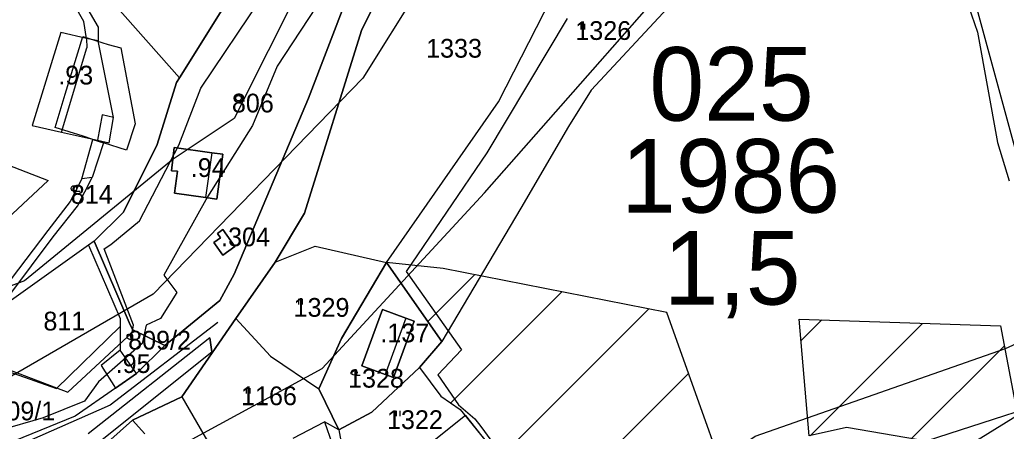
# Model space of a CAD drawing. Extents: x -564810 to -550519, y -1045831 to -1034011.
# Drawn here: x -554719.8 to -554451.9, y -1038043.4 to -1037931.5 of the extents above; entities that cross this region are included whole.
import ezdxf

# ---------------------------------------------------------------- set-up
doc = ezdxf.new("R2010")
doc.units = 0
for name, color, linetype in [('Interakční prvky', 7, 'Continuous'), ('KN stav', 7, 'Continuous'), ('Obvod KPU', 7, 'Continuous'), ('Odvodněné plochy', 7, 'Continuous'), ('Parcelní čísla', 7, 'Continuous'), ('Polní cesty stavající', 7, 'Continuous'), ('přeložka st silnice', 7, 'Continuous'), ('STG', 7, 'Continuous'), ('vodní toky', 7, 'Continuous'), ('Vrstva 22', 7, 'Continuous'), ('Vrstva 33', 7, 'Continuous'), ('Vrstva 39', 7, 'Continuous'), ('Vrstva 4', 7, 'Continuous'), ('zamokř ploch', 7, 'Continuous')]:
    doc.layers.add(name, color=color, linetype=linetype)

msp = doc.modelspace()

# ---------------------------------------------------------------- linework, layer by layer
at = {"layer": 'Interakční prvky'}
msp.add_line((-554479.73, -1037855.62), (-554442, -1037994.54), dxfattribs=at)
msp.add_lwpolyline([(-554500.5, -1038054.71), (-554434.35, -1038033.38), (-554435.99, -1037999.47), (-554429.98, -1037983.06), (-554380.23, -1037878.04)], dxfattribs=at)
at = {"layer": 'KN stav'}
for p, q in [((-554489.9, -1037848.25), (-554459.72, -1037934.87)), ((-554702.39, -1037931.98), (-554721.57, -1037898.73)), ((-554610.87, -1037901.38), (-554626.99, -1037934.43)), ((-554626.99, -1037934.43), (-554610.87, -1037901.38)), ((-554710.02, -1037913.66), (-554698.57, -1037933.58)), ((-554641.41, -1037952.87), (-554628.34, -1037918.87)), ((-554628.34, -1037918.87), (-554641.41, -1037952.87)), ((-554589.78, -1037953.87), (-554573.64, -1037922.12)), ((-554693.96, -1037927.45), (-554676.46, -1037947.33)), ((-554664.48, -1037928.17), (-554676.46, -1037947.33)), ((-554676.46, -1037947.33), (-554664.48, -1037928.17)), ((-554543.94, -1037928.38), (-554564.62, -1037950.67)), ((-554701.68, -1037936.59), (-554702.39, -1037931.98)), ((-554698.57, -1037933.58), (-554698.56, -1037937.29)), ((-554708.69, -1037935.02), (-554716.41, -1037960.26)), ((-554701.68, -1037936.59), (-554708.69, -1037935.02)), ((-554698.56, -1037937.29), (-554701.68, -1037936.59)), ((-554626.99, -1037934.43), (-554642.52, -1037984.13)), ((-554642.52, -1037984.13), (-554626.99, -1037934.43)), ((-554459.72, -1037934.87), (-554454.33, -1037964.9)), ((-554694.34, -1037958.1), (-554698.56, -1037937.29)), ((-554676.46, -1037947.33), (-554677.27, -1037948.63)), ((-554677.27, -1037948.63), (-554676.46, -1037947.33)), ((-554677.27, -1037948.63), (-554682.52, -1037965.49)), ((-554682.52, -1037965.49), (-554677.27, -1037948.63)), ((-554661.63, -1038000.68), (-554641.41, -1037952.87)), ((-554641.41, -1037952.87), (-554661.63, -1038000.68)), ((-554564.62, -1037950.67), (-554570.76, -1037960.59)), ((-554620.22, -1037997.56), (-554589.78, -1037953.87)), ((-554695.58, -1037964.99), (-554694.34, -1037958.1)), ((-554716.41, -1037960.26), (-554708.46, -1037962.06)), ((-554570.76, -1037960.59), (-554583.77, -1037982.73)), ((-554708.46, -1037962.06), (-554698.69, -1037964.28)), ((-554698.69, -1037964.28), (-554695.58, -1037964.99)), ((-554682.52, -1037965.49), (-554691.61, -1037983.89)), ((-554691.61, -1037983.89), (-554682.52, -1037965.49)), ((-554677.89, -1037966.26), (-554678.64, -1037972.61)), ((-554678.64, -1037972.61), (-554677.89, -1037966.26)), ((-554667.68, -1037967.68), (-554677.89, -1037966.26)), ((-554677.89, -1037966.26), (-554667.68, -1037967.68)), ((-554454.33, -1037964.9), (-554451.11, -1037975.3)), ((-554731.54, -1037967.69), (-554712.07, -1037975.29)), ((-554664.63, -1037968.11), (-554667.68, -1037967.68)), ((-554667.68, -1037967.68), (-554664.63, -1037968.11)), ((-554666.33, -1037980.32), (-554664.63, -1037968.11)), ((-554664.63, -1037968.11), (-554666.33, -1037980.32)), ((-554678.64, -1037972.61), (-554677.01, -1037972.74)), ((-554677.01, -1037972.74), (-554678.64, -1037972.61)), ((-554677.01, -1037972.74), (-554677.84, -1037978.71)), ((-554677.84, -1037978.71), (-554677.01, -1037972.74)), ((-554712.07, -1037975.29), (-554745.14, -1038005.84)), ((-554677.84, -1037978.71), (-554669.38, -1037979.89)), ((-554669.38, -1037979.89), (-554677.84, -1037978.71)), ((-554669.38, -1037979.89), (-554666.33, -1037980.32)), ((-554666.33, -1037980.32), (-554669.38, -1037979.89)), ((-554691.61, -1037983.89), (-554699.59, -1037991.7)), ((-554699.59, -1037991.7), (-554691.61, -1037983.89)), ((-554642.52, -1037984.13), (-554650.45, -1037997.48)), ((-554650.45, -1037997.48), (-554642.52, -1037984.13)), ((-554583.77, -1037982.73), (-554605.22, -1038019.04)), ((-554664.66, -1037988.61), (-554666.13, -1037989.65)), ((-554666.13, -1037989.65), (-554664.66, -1037988.61)), ((-554666.13, -1037989.65), (-554665.29, -1037990.84)), ((-554665.29, -1037990.84), (-554666.13, -1037989.65)), ((-554661.4, -1037993.23), (-554664.66, -1037988.61)), ((-554664.66, -1037988.61), (-554661.4, -1037993.23)), ((-554701.12, -1037992.8), (-554733.85, -1038016.16)), ((-554699.59, -1037991.7), (-554701.12, -1037992.8)), ((-554701.12, -1037992.8), (-554692.55, -1038012.79)), ((-554699.59, -1037991.7), (-554689.81, -1038014.46)), ((-554689.81, -1038014.46), (-554699.59, -1037991.7)), ((-554665.29, -1037990.84), (-554667.13, -1037992.14)), ((-554667.13, -1037992.14), (-554665.29, -1037990.84)), ((-554667.13, -1037992.14), (-554664.71, -1037995.57)), ((-554664.71, -1037995.57), (-554667.13, -1037992.14)), ((-554650.45, -1037997.48), (-554639.64, -1037993.08)), ((-554639.64, -1037993.08), (-554620.22, -1037997.56)), ((-554664.71, -1037995.57), (-554661.4, -1037993.23)), ((-554661.4, -1037993.23), (-554664.71, -1037995.57)), ((-554650.45, -1037997.48), (-554661.17, -1038012.81)), ((-554661.17, -1038012.81), (-554650.45, -1037997.48)), ((-554620.22, -1037997.56), (-554632.47, -1038018.22)), ((-554632.47, -1038018.22), (-554620.22, -1037997.56)), ((-554620.22, -1037997.56), (-554605.22, -1038019.04)), ((-554605.22, -1038019.04), (-554620.22, -1037997.56)), ((-554665.45, -1038007.87), (-554661.63, -1038000.68)), ((-554661.63, -1038000.68), (-554665.45, -1038007.87)), ((-554680.44, -1038020.08), (-554665.45, -1038007.87)), ((-554665.45, -1038007.87), (-554680.44, -1038020.08)), ((-554621.31, -1038010.36), (-554626.94, -1038025.66)), ((-554626.94, -1038025.66), (-554621.31, -1038010.36)), ((-554614.95, -1038012.7), (-554621.31, -1038010.36)), ((-554621.31, -1038010.36), (-554614.95, -1038012.7)), ((-554692.55, -1038012.79), (-554692.55, -1038014.98)), ((-554689.81, -1038014.46), (-554689.07, -1038015.89)), ((-554689.07, -1038015.89), (-554689.81, -1038014.46)), ((-554661.17, -1038012.81), (-554675.77, -1038034.11)), ((-554675.77, -1038034.11), (-554661.17, -1038012.81)), ((-554661.17, -1038012.81), (-554651.71, -1038023.03)), ((-554618.34, -1038028.82), (-554612.71, -1038013.52)), ((-554612.71, -1038013.52), (-554618.34, -1038028.82)), ((-554612.71, -1038013.52), (-554614.95, -1038012.7)), ((-554614.95, -1038012.7), (-554612.71, -1038013.52)), ((-554709.81, -1038031.81), (-554692.55, -1038014.98)), ((-554692.55, -1038014.98), (-554692.53, -1038021.4)), ((-554689.07, -1038015.89), (-554680.44, -1038020.08)), ((-554680.44, -1038020.08), (-554689.07, -1038015.89)), ((-554632.47, -1038018.22), (-554638.62, -1038031.9)), ((-554638.62, -1038031.9), (-554632.47, -1038018.22)), ((-554605.22, -1038019.04), (-554611.24, -1038026.06)), ((-554611.24, -1038026.06), (-554605.22, -1038019.04)), ((-554692.53, -1038021.4), (-554697.71, -1038025.58)), ((-554688.12, -1038027.72), (-554692.53, -1038021.4)), ((-554688.12, -1038027.72), (-554680.44, -1038020.08)), ((-554680.44, -1038020.08), (-554688.12, -1038027.72)), ((-554651.71, -1038023.03), (-554638.62, -1038031.9)), ((-554723.12, -1038027.08), (-554709.81, -1038031.81)), ((-554697.71, -1038025.58), (-554693.8, -1038031.68)), ((-554693.8, -1038031.68), (-554688.12, -1038027.72)), ((-554688.12, -1038027.72), (-554693.8, -1038031.68)), ((-554626.94, -1038025.66), (-554620.58, -1038028)), ((-554620.58, -1038028), (-554626.94, -1038025.66)), ((-554611.24, -1038026.06), (-554624.23, -1038038.24)), ((-554624.23, -1038038.24), (-554611.24, -1038026.06)), ((-554620.58, -1038028), (-554618.34, -1038028.82)), ((-554618.34, -1038028.82), (-554620.58, -1038028)), ((-554611.24, -1038026.06), (-554605.46, -1038033.93)), ((-554693.8, -1038031.68), (-554704.76, -1038039.29)), ((-554638.62, -1038031.9), (-554633.17, -1038043.08)), ((-554633.17, -1038043.08), (-554638.62, -1038031.9)), ((-554675.77, -1038034.11), (-554689.19, -1038040.4)), ((-554689.19, -1038040.4), (-554675.77, -1038034.11)), ((-554675.77, -1038034.11), (-554664.23, -1038054.02)), ((-554605.46, -1038033.93), (-554600.2, -1038037.48)), ((-554624.23, -1038038.24), (-554633.17, -1038043.08)), ((-554633.17, -1038043.08), (-554624.23, -1038038.24)), ((-554600.2, -1038037.48), (-554598.81, -1038039.18)), ((-554704.76, -1038039.29), (-554735.21, -1038051.7)), ((-554689.19, -1038040.4), (-554698.46, -1038048.64)), ((-554698.46, -1038048.64), (-554689.19, -1038040.4)), ((-554685.87, -1038044.14), (-554689.19, -1038040.4)), ((-554645.54, -1038045.31), (-554637.1, -1038040.83)), ((-554637.1, -1038040.83), (-554634.99, -1038046.89)), ((-554633.17, -1038043.08), (-554637.1, -1038040.83)), ((-554598.81, -1038039.18), (-554613.14, -1038050.57)), ((-554598.81, -1038039.18), (-554592.98, -1038046.51)), ((-554633.17, -1038043.08), (-554631.04, -1038054.95))]:
    msp.add_line(p, q, dxfattribs=at)
at = {"layer": 'Obvod KPU'}
for p, q in [((-554670.64, -1037950.11), (-554644.76, -1037911.53)), ((-554571.15, -1037931.2), (-554592.96, -1037967.76)), ((-554707.46, -1037951.79), (-554702.73, -1037936.06)), ((-554702.73, -1037936.06), (-554695.8, -1037938.3)), ((-554695.8, -1037938.3), (-554692.38, -1037939.17)), ((-554692.38, -1037939.17), (-554688.52, -1037959.82)), ((-554676.61, -1037965.64), (-554670.64, -1037950.11)), ((-554710.2, -1037960.85), (-554707.46, -1037951.79)), ((-554702.61, -1037963.19), (-554710.2, -1037960.85)), ((-554688.52, -1037959.82), (-554690.82, -1037967)), ((-554699.98, -1037964.06), (-554702.61, -1037963.19)), ((-554697.06, -1037965.04), (-554699.98, -1037964.06)), ((-554690.82, -1037967), (-554697.06, -1037965.04)), ((-554687.3, -1037986.17), (-554676.61, -1037965.64)), ((-554592.96, -1037967.76), (-554614.93, -1038000.02)), ((-554695.12, -1037992.69), (-554687.3, -1037986.17)), ((-554696.87, -1037993.79), (-554695.12, -1037992.69)), ((-554688.89, -1038014.6), (-554696.87, -1037993.79)), ((-554614.93, -1038000.02), (-554599.9, -1038021.29)), ((-554689.29, -1038016.61), (-554688.89, -1038014.6)), ((-554706.76, -1038032.76), (-554689.29, -1038016.61)), ((-554599.9, -1038021.29), (-554606.27, -1038028.12)), ((-554725.56, -1038025.63), (-554706.76, -1038032.76)), ((-554606.27, -1038028.12), (-554600.69, -1038036.24)), ((-554600.69, -1038036.24), (-554596.25, -1038040.04)), ((-554596.25, -1038040.04), (-554594.63, -1038042.1)), ((-554594.63, -1038042.1), (-554589.08, -1038049.67))]:
    msp.add_line(p, q, dxfattribs=at)
at = {"layer": 'Odvodněné plochy'}
msp.add_line((-554604.82, -1037999.15), (-554620.22, -1037997.56), dxfattribs=at)
msp.add_lwpolyline([(-554620.22, -1037997.56), (-554605.22, -1038019.04), (-554611.24, -1038026.06), (-554605.46, -1038033.93), (-554600.2, -1038037.48), (-554589.17, -1038051.13), (-554595.08, -1038061.87), (-554598.69, -1038065.42), (-554602.98, -1038066.8), (-554591.94, -1038098.56), (-554572.62, -1038147.34), (-554503.6, -1038133.07), (-554520.63, -1038076.93), (-554544.09, -1038011.12), (-554604.82, -1037999.15), (-554620.22, -1037997.56)], dxfattribs=at)
msp.add_lwpolyline([(-554508.2, -1038012.96), (-554453.45, -1038014.8), (-554448.85, -1038039.19), (-554463.12, -1038047.93), (-554495.32, -1038042.41), (-554505.44, -1038044.71)], close=True, dxfattribs=at)
at = {"layer": 'Polní cesty stavající'}
for p, q in [((-554704.18, -1037982.23), (-554700.17, -1037974.39)), ((-554700.17, -1037974.39), (-554703, -1037974.83)), ((-554703, -1037974.83), (-554706.12, -1037980.96)), ((-554706.12, -1037980.96), (-554712.16, -1037988.87)), ((-554710.78, -1037990.58), (-554704.18, -1037982.23)), ((-554712.16, -1037988.87), (-554724.12, -1038004.62)), ((-554722.49, -1038006.35), (-554710.78, -1037990.58)), ((-554668.21, -1038018.02), (-554667.7, -1038021.81))]:
    msp.add_line(p, q, dxfattribs=at)
msp.add_lwpolyline([(-554703, -1037974.83), (-554699.98, -1037964.06), (-554697.06, -1037965.04), (-554700.17, -1037974.39)], dxfattribs=at)
at = {"layer": 'přeložka st silnice'}
for p, q in [((-554609, -1038013.63), (-554596.21, -1038000.85)), ((-554602.8, -1038035.72), (-554572.58, -1038005.5)), ((-554589.51, -1038050.71), (-554548.95, -1038010.16)), ((-554507.69, -1038018.86), (-554501.99, -1038013.17)), ((-554505.2, -1038044.66), (-554474.63, -1038014.09)), ((-554477.69, -1038045.43), (-554452.44, -1038020.18)), ((-554596.36, -1038085.85), (-554538.19, -1038027.68))]:
    msp.add_line(p, q, dxfattribs=at)
at = {"layer": 'STG'}
for points in [[(-553755.9, -1037388.76), (-553770.59, -1037447.57), (-553770.59, -1037486.16), (-553811.01, -1037524.75), (-553882.66, -1037574.36), (-553954.3, -1037625.81), (-553980.02, -1037635), (-554031.46, -1037658.89), (-554167.41, -1037688.29), (-554299.68, -1037714.02), (-554404.39, -1037728.72), (-554477.88, -1037741.58), (-554523.8, -1037756.28), (-554578.92, -1037787.52), (-554611.99, -1037848.16), (-554634.03, -1037903.29), (-554661.59, -1037958.42), (-554678.12, -1037969.44), (-554718.54, -1038002.52), (-554762.63, -1038019.06), (-554880.2, -1038048.46), (-554951.85, -1038055.81), (-555038.19, -1038074.19)], [(-554869.18, -1038103.59), (-554792.02, -1038088.89), (-554702, -1038061.32), (-554637.7, -1038026.41), (-554593.61, -1037978.63), (-554527.48, -1037903.29), (-554454, -1037844.49), (-554369.49, -1037815.08), (-554308.86, -1037802.22), (-554193.13, -1037767.31), (-554149.04, -1037743.42)], [(-554281.31, -1037763.63), (-554336.42, -1037765.47), (-554408.07, -1037782.01), (-554476.04, -1037791.2), (-554523.8, -1037813.25), (-554580.75, -1037873.89), (-554626.68, -1037947.39), (-554683.63, -1038006.19), (-554731.4, -1038033.76), (-554836.11, -1038068.67), (-554916.94, -1038087.05), (-554988.59, -1038101.75)], [(-554261.1, -1038169.74), (-554292.33, -1038127.48), (-554345.61, -1038052.13), (-554428.28, -1038065), (-554474.2, -1038083.37), (-554531.15, -1038105.42), (-554604.64, -1038147.69), (-554617.5, -1038151.36), (-554602.8, -1038114.61), (-554577.08, -1038083.37), (-554520.13, -1038044.78), (-554452.16, -1038020.9), (-554411.74, -1038002.52), (-554288.66, -1037974.96)]]:
    msp.add_lwpolyline(points, dxfattribs=at)
at = {"layer": 'vodní toky'}
msp.add_lwpolyline([(-554666.01, -1038013.84), (-554695.31, -1038036.32), (-554735.84, -1038054.17), (-554758.35, -1038060.56), (-554838.97, -1038073.11), (-554851.29, -1038073.11), (-554868.67, -1038067.16), (-554893.99, -1038066.45), (-554934.53, -1038071.18)], dxfattribs=at)
at = {"layer": 'Vrstva 33'}
msp.add_lwpolyline([(-554626.64, -1037908.61), (-554649.92, -1037944.14), (-554656.63, -1037960.33), (-554668.86, -1037979.67), (-554680.7, -1038000.99), (-554677.15, -1038005.69), (-554681.64, -1038012.8), (-554685.5, -1038014.6), (-554686.57, -1038019.6), (-554698.42, -1038029.95), (-554702.24, -1038035.26), (-554713.45, -1038039.78), (-554725.42, -1038043.2)], dxfattribs=at)
at = {"layer": 'Vrstva 39'}
for p, q in [((-554668.21, -1038018.02), (-554701.29, -1038044.14)), ((-554668.21, -1038018.02), (-554667.7, -1038021.81)), ((-554667.7, -1038021.81), (-554668.21, -1038018.02)), ((-554698.78, -1038046.76), (-554667.7, -1038021.81))]:
    msp.add_line(p, q, dxfattribs=at)
at = {"layer": 'Vrstva 4'}
for p, q in [((-554701.68, -1037936.59), (-554701.62, -1037939.19)), ((-554708.46, -1037962.06), (-554701.62, -1037939.19)), ((-554697.45, -1037957.39), (-554698.69, -1037964.28)), ((-554694.34, -1037958.1), (-554697.45, -1037957.39)), ((-554667.68, -1037967.68), (-554669.39, -1037979.89)), ((-554614.95, -1038012.69), (-554620.58, -1038027.99))]:
    msp.add_line(p, q, dxfattribs=at)
at = {"layer": 'zamokř ploch'}
for p, q in [((-554567.48, -1037932.66), (-554567.48, -1037934.16)), ((-554566.48, -1037932.66), (-554566.48, -1037934.16)), ((-554660.42, -1037953.62), (-554658.82, -1037953.62)), ((-554705.12, -1037978.14), (-554703.52, -1037978.14)), ((-554644.13, -1038007.42), (-554644.13, -1038008.92)), ((-554643.13, -1038007.42), (-554643.13, -1038008.92)), ((-554689.94, -1038018.44), (-554688.34, -1038018.44)), ((-554628.96, -1038028.18), (-554627.36, -1038028.18)), ((-554658.35, -1038031.68), (-554658.35, -1038033.18)), ((-554657.35, -1038031.68), (-554657.35, -1038033.18)), ((-554617.58, -1038037.86), (-554617.58, -1038039.36)), ((-554616.58, -1038037.86), (-554616.58, -1038039.36))]:
    msp.add_line(p, q, dxfattribs=at)
for centre in [(-554660.42, -1037952.87), (-554705.12, -1037977.39), (-554689.94, -1038017.69), (-554628.96, -1038027.43)]:
    msp.add_circle(centre, 0.75, dxfattribs=at)

# ---------------------------------------------------------------- texts
at = {"layer": 'Odvodněné plochy'}
for s, p in [('025', (-554548.84, -1037958.98)), ('1986', (-554556.53, -1037983.98)), ('1,5', (-554544.95, -1038008.98))]:
    msp.add_text(s, height=20, dxfattribs=at).set_placement(p)
at = {"layer": 'Parcelní čísla'}
for s, p in [('1326', (-554568.95, -1037937.02)), ('1333', (-554609.47, -1037941.84)), ('806', (-554662.21, -1037956.74)), ('814', (-554705.96, -1037981.57)), ('1329', (-554645.46, -1038012.3)), ('811', (-554713.4, -1038016.03)), ('809/2', (-554690.39, -1038021.22)), ('1328', (-554630.66, -1038031.57)), ('1166', (-554659.72, -1038036.34)), ('809/1', (-554727.25, -1038040.46)), ('1322', (-554620.09, -1038042.83))]:
    msp.add_text(s, height=5.1, dxfattribs=at).set_placement(p)
at = {"layer": 'Vrstva 22'}
for s, p in [('.93', (-554709.36, -1037949.14)), ('.94', (-554673.37, -1037974.28)), ('.304', (-554665.14, -1037993.13)), ('.137', (-554621.88, -1038019.24)), ('.95', (-554693.78, -1038027.58))]:
    msp.add_text(s, height=5.1, dxfattribs=at).set_placement(p)

doc.saveas('drawing.dxf')
